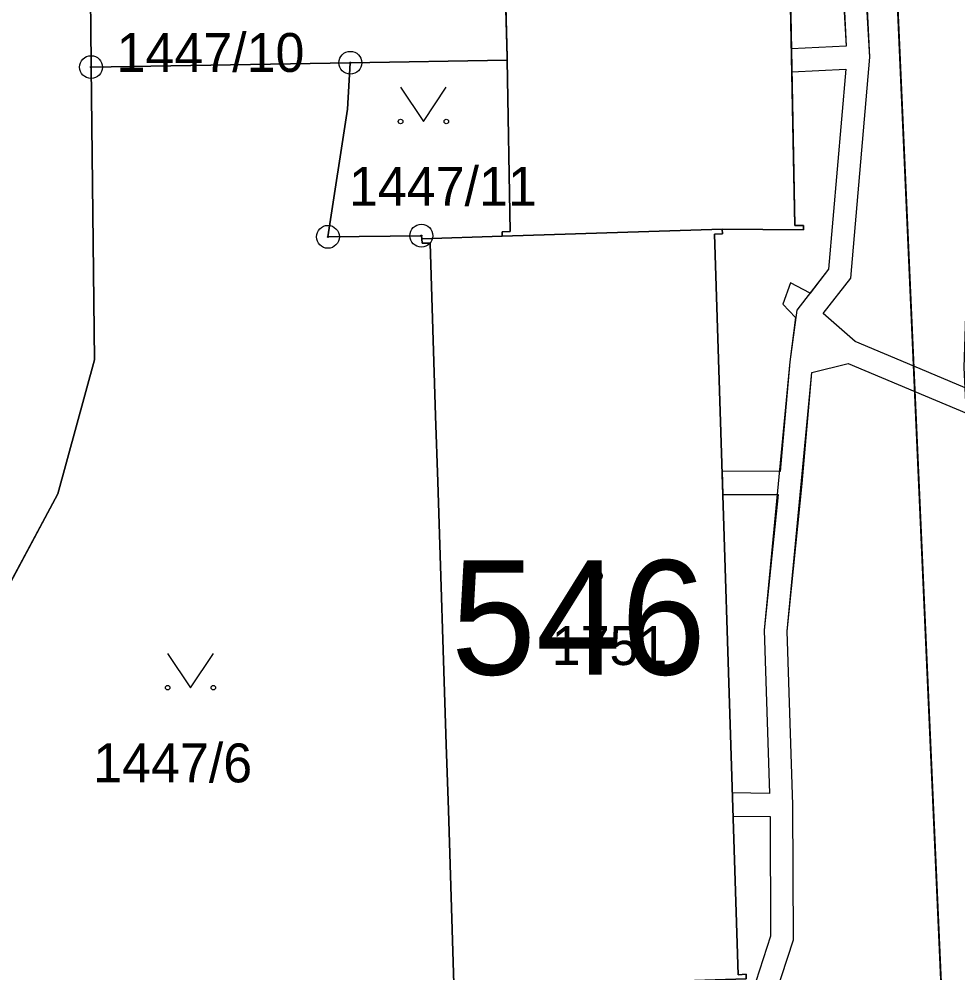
# Model space of a CAD drawing. Extents: x -689422 to -685210, y -987725 to -982160.
# Drawn here: x -687184.69 to -687143.62, y -985017.82 to -984976.12 of the extents above; entities that cross this region are included whole.
import ezdxf

# ---------------------------------------------------------------- set-up
doc = ezdxf.new("R2010")
doc.units = 0
for name, color, linetype in [('KN_Budovy', 7, 'Continuous'), ('KN_Budovy_cisla_domovni', 7, 'Continuous'), ('KN_Hranice_parcel', 7, 'Continuous'), ('KN_Parcelni cisla', 7, 'Continuous'), ('KN_Polygon parcely', 7, 'Continuous'), ('KN_POZEMKY_OSTATNI PLOCHA', 7, 'Continuous'), ('KN_POZEMKY_TTP', 7, 'Continuous'), ('KN_POZEMKY_ZASTAVENA PLOCHA', 7, 'Continuous'), ('KN_VYUZITI_17_ostatni plocha_ostatni komunikace', 7, 'Continuous'), ('KN_VYUZITI_19_ostatni plocha_zelen', 7, 'Continuous'), ('KN_VYUZITI_26_ostatni plocha_jina plocha', 7, 'Continuous'), ('KN_Věcná břemena k části', 7, 'Continuous'), ('KN_Značky bodu BP', 7, 'Continuous'), ('KN_Značky budov', 7, 'Continuous'), ('KN_Značky kultur', 7, 'Continuous')]:
    doc.layers.add(name, color=color, linetype=linetype)

msp = doc.modelspace()

# ---------------------------------------------------------------- linework, layer by layer
at = {"layer": 'KN_Budovy'}
for points in [[(-687163.34, -984977.92), (-687163.2, -984985.41), (-687163.56, -984985.42), (-687163.55, -984985.61), (-687153.93, -984985.31), (-687150.38, -984985.34), (-687150.38, -984985.15), (-687150.75, -984985.15), (-687151.4, -984952.68), (-687151.04, -984952.67), (-687151.05, -984952.45), (-687164.22, -984952.93), (-687164.19, -984953.09), (-687163.85, -984953.08), (-687163.7, -984960.54), (-687163.64, -984963.55), (-687163.41, -984974.99), (-687163.34, -984977.8)], [(-687166.02, -985018.5), (-687152.88, -985018.08), (-687152.89, -985017.88), (-687153.24, -985017.9), (-687154.27, -984985.52), (-687153.92, -984985.51), (-687153.93, -984985.31), (-687163.55, -984985.61), (-687167.07, -984985.73), (-687167.06, -984985.92), (-687166.71, -984985.92), (-687166.47, -984993.46), (-687166.37, -984996.35), (-687166.01, -985007.84), (-687165.91, -985010.7), (-687165.67, -985018.29), (-687166.03, -985018.3)]]:
    msp.add_lwpolyline(points, close=True, dxfattribs=at)
at = {"layer": 'KN_Hranice_parcel'}
for p, q in [((-687170.2, -984978.03), (-687181.54, -984978.22)), ((-687170.2, -984978.03), (-687163.34, -984977.92)), ((-687153.93, -984985.31), (-687163.55, -984985.61)), ((-687163.55, -984985.61), (-687167.07, -984985.73))]:
    msp.add_line(p, q, dxfattribs=at)
for points in [[(-687148.73, -984919.87), (-687143.89, -985028.73), (-687163.32, -985029.94), (-687162.57, -985065.19)], [(-687164.22, -984952.93), (-687151.05, -984952.45), (-687151.04, -984952.67), (-687151.4, -984952.68), (-687150.75, -984985.15), (-687150.38, -984985.15), (-687150.38, -984985.34), (-687153.93, -984985.31)], [(-687181.54, -984978.22), (-687181.54, -984978.03), (-687181.57, -984975.17), (-687181.59, -984973.68)], [(-687163.41, -984974.99), (-687163.34, -984977.8), (-687163.34, -984977.92)], [(-687203.16, -985051.78), (-687203.26, -985043.7), (-687203.3, -985041.04), (-687203.45, -985029.66), (-687203.5, -985026.87), (-687203.12, -985022.88), (-687202.02, -985020.01), (-687199.6, -985016.59), (-687192.19, -985008.75), (-687190.06, -985006.48), (-687185.65, -985001.82), (-687182.99, -984996.88), (-687182.19, -984993.94), (-687181.39, -984991.01), (-687181.54, -984978.22)], [(-687167.07, -984985.73), (-687167.09, -984985.59), (-687171.18, -984985.64), (-687170.32, -984980.06), (-687170.2, -984978.03)], [(-687163.34, -984977.92), (-687163.2, -984985.41), (-687163.56, -984985.42), (-687163.55, -984985.61)], [(-687153.93, -984985.31), (-687153.92, -984985.51), (-687154.27, -984985.52), (-687153.24, -985017.9), (-687152.89, -985017.88), (-687152.88, -985018.08), (-687166.02, -985018.5)], [(-687167.07, -984985.73), (-687167.06, -984985.92), (-687166.71, -984985.92), (-687166.47, -984993.46), (-687166.37, -984996.35), (-687166.01, -985007.84), (-687165.91, -985010.7), (-687165.67, -985018.29), (-687166.03, -985018.3), (-687166.02, -985018.5)]]:
    msp.add_lwpolyline(points, dxfattribs=at)
at = {"layer": 'KN_Polygon parcely'}
for points in [[(-687161.13, -985030.64), (-687141.46, -985030.23), (-687143.35, -984991.35), (-687142.57, -984967.37), (-687142.81, -984964.36), (-687134.89, -984964.2), (-687134.89, -984961.86), (-687115.9, -984961.81), (-687112.89, -984962.18), (-687091.17, -984963.32), (-687090.07, -984963.3), (-687142.47, -984911.12), (-687148.73, -984919.87), (-687143.89, -985028.73), (-687163.32, -985029.94), (-687162.57, -985065.19), (-687161.67, -985065.11)], [(-687163.55, -984985.61), (-687153.93, -984985.31), (-687150.38, -984985.34), (-687150.38, -984985.15), (-687150.75, -984985.15), (-687151.4, -984952.68), (-687151.04, -984952.67), (-687151.05, -984952.45), (-687164.22, -984952.93), (-687164.19, -984953.09), (-687163.85, -984953.08), (-687163.7, -984960.54), (-687163.64, -984963.55), (-687163.41, -984974.99), (-687163.34, -984977.8), (-687163.34, -984977.92), (-687163.2, -984985.41), (-687163.56, -984985.42)], [(-687170.2, -984978.03), (-687163.34, -984977.92), (-687163.34, -984977.8), (-687163.41, -984974.99), (-687170.24, -984975.1), (-687178.5, -984975.22), (-687178.55, -984973.61), (-687181.59, -984973.68), (-687181.57, -984975.17), (-687181.54, -984978.03), (-687181.54, -984978.22)], [(-687167.07, -984985.73), (-687163.55, -984985.61), (-687163.56, -984985.42), (-687163.2, -984985.41), (-687163.34, -984977.92), (-687170.2, -984978.03), (-687170.32, -984980.06), (-687171.18, -984985.64), (-687167.09, -984985.59)], [(-687166.01, -985007.84), (-687165.91, -985010.7), (-687165.67, -985018.29), (-687166.03, -985018.3), (-687166.02, -985018.5), (-687152.88, -985018.08), (-687152.89, -985017.88), (-687153.24, -985017.9), (-687154.27, -984985.52), (-687153.92, -984985.51), (-687153.93, -984985.31), (-687163.55, -984985.61), (-687167.07, -984985.73), (-687167.06, -984985.92), (-687166.71, -984985.92), (-687166.47, -984993.46), (-687166.37, -984996.35)]]:
    msp.add_lwpolyline(points, close=True, dxfattribs=at)
for points in [[(-687163.19, -985085.88), (-687163.64, -985065.29), (-687162.57, -985065.19), (-687163.32, -985029.94), (-687143.89, -985028.73), (-687148.73, -984919.87), (-687154.57, -984920.28), (-687167.25, -984921.18), (-687169, -984926.91), (-687185.81, -984922.29), (-687232.04, -984926.56), (-687261.03, -984929.69)], [(-687174.42, -984940.57), (-687174.16, -984953.6), (-687174.09, -984953.6), (-687169.04, -984953.26), (-687164.22, -984952.93), (-687151.05, -984952.45), (-687151.04, -984952.67), (-687151.4, -984952.68), (-687150.75, -984985.15), (-687150.38, -984985.15), (-687150.38, -984985.34), (-687153.93, -984985.31), (-687153.92, -984985.51), (-687154.27, -984985.52), (-687153.24, -985017.9)], [(-687207.31, -985084.57), (-687205.48, -985082.16), (-687204.13, -985079.41), (-687203.31, -985076.53), (-687202.85, -985074.08), (-687203.01, -985062.32), (-687203.06, -985059.56), (-687203.16, -985051.78), (-687203.26, -985043.7), (-687203.3, -985041.04), (-687203.45, -985029.66), (-687203.5, -985026.87), (-687203.12, -985022.88), (-687202.02, -985020.01), (-687199.6, -985016.59), (-687192.19, -985008.75), (-687190.06, -985006.48), (-687185.65, -985001.82), (-687182.99, -984996.88), (-687182.19, -984993.94), (-687181.39, -984991.01), (-687181.54, -984978.22), (-687181.54, -984978.03), (-687181.57, -984975.17)], [(-687165.67, -985018.29), (-687165.91, -985010.7), (-687166.01, -985007.84), (-687166.37, -984996.35), (-687166.47, -984993.46), (-687166.71, -984985.92), (-687167.06, -984985.92), (-687167.07, -984985.73), (-687167.09, -984985.59), (-687171.18, -984985.64), (-687170.32, -984980.06), (-687170.2, -984978.03), (-687181.54, -984978.22), (-687181.39, -984991.01), (-687182.19, -984993.94), (-687182.99, -984996.88), (-687185.65, -985001.82), (-687190.06, -985006.48), (-687192.19, -985008.75), (-687199.6, -985016.59), (-687202.02, -985020.01)]]:
    msp.add_lwpolyline(points, dxfattribs=at)
at = {"layer": 'KN_POZEMKY_OSTATNI PLOCHA'}
for p, q in [((-687148.73, -984919.87), (-687143.89, -985028.73)), ((-687150.75, -984985.15), (-687151.4, -984952.68)), ((-687181.57, -984975.17), (-687181.54, -984978.03)), ((-687181.54, -984978.03), (-687181.57, -984975.17)), ((-687163.41, -984974.99), (-687163.34, -984977.8)), ((-687163.34, -984977.8), (-687163.34, -984977.92)), ((-687181.54, -984978.03), (-687181.54, -984978.22)), ((-687181.54, -984978.22), (-687181.54, -984978.03)), ((-687170.2, -984978.03), (-687181.54, -984978.22)), ((-687181.54, -984978.22), (-687170.2, -984978.03)), ((-687181.54, -984978.22), (-687181.39, -984991.01)), ((-687181.39, -984991.01), (-687181.54, -984978.22)), ((-687170.32, -984980.06), (-687170.2, -984978.03)), ((-687170.2, -984978.03), (-687170.32, -984980.06)), ((-687163.34, -984977.92), (-687170.2, -984978.03)), ((-687170.2, -984978.03), (-687163.34, -984977.92)), ((-687163.34, -984977.92), (-687163.2, -984985.41)), ((-687171.18, -984985.64), (-687170.32, -984980.06)), ((-687170.32, -984980.06), (-687171.18, -984985.64)), ((-687153.92, -984985.51), (-687153.93, -984985.31)), ((-687153.93, -984985.31), (-687150.38, -984985.34)), ((-687150.38, -984985.15), (-687150.75, -984985.15)), ((-687150.38, -984985.34), (-687150.38, -984985.15)), ((-687167.09, -984985.59), (-687171.18, -984985.64)), ((-687171.18, -984985.64), (-687167.09, -984985.59)), ((-687167.07, -984985.73), (-687167.09, -984985.59)), ((-687167.09, -984985.59), (-687167.07, -984985.73)), ((-687163.55, -984985.61), (-687167.07, -984985.73)), ((-687167.07, -984985.73), (-687167.06, -984985.92)), ((-687163.2, -984985.41), (-687163.56, -984985.42)), ((-687163.56, -984985.42), (-687163.55, -984985.61)), ((-687154.27, -984985.52), (-687153.92, -984985.51)), ((-687153.24, -985017.9), (-687154.27, -984985.52)), ((-687167.06, -984985.92), (-687166.71, -984985.92)), ((-687166.71, -984985.92), (-687166.47, -984993.46)), ((-687181.39, -984991.01), (-687182.19, -984993.94)), ((-687182.19, -984993.94), (-687181.39, -984991.01)), ((-687166.47, -984993.46), (-687166.37, -984996.35)), ((-687182.19, -984993.94), (-687182.99, -984996.88)), ((-687182.99, -984996.88), (-687182.19, -984993.94)), ((-687166.37, -984996.35), (-687166.01, -985007.84)), ((-687182.99, -984996.88), (-687185.65, -985001.82)), ((-687185.65, -985001.82), (-687182.99, -984996.88)), ((-687166.01, -985007.84), (-687165.91, -985010.7)), ((-687165.91, -985010.7), (-687165.67, -985018.29))]:
    msp.add_line(p, q, dxfattribs=at)
at = {"layer": 'KN_POZEMKY_TTP'}
msp.add_line((-687143.89, -985028.73), (-687148.73, -984919.87), dxfattribs=at)
at = {"layer": 'KN_POZEMKY_ZASTAVENA PLOCHA'}
for p, q in [((-687151.4, -984952.68), (-687150.75, -984985.15)), ((-687163.34, -984977.8), (-687163.41, -984974.99)), ((-687163.34, -984977.92), (-687163.34, -984977.8)), ((-687163.2, -984985.41), (-687163.34, -984977.92)), ((-687153.93, -984985.31), (-687163.55, -984985.61)), ((-687163.55, -984985.61), (-687153.93, -984985.31)), ((-687150.38, -984985.34), (-687153.93, -984985.31)), ((-687153.93, -984985.31), (-687153.92, -984985.51)), ((-687150.75, -984985.15), (-687150.38, -984985.15)), ((-687150.38, -984985.15), (-687150.38, -984985.34)), ((-687167.07, -984985.73), (-687163.55, -984985.61)), ((-687167.06, -984985.92), (-687167.07, -984985.73)), ((-687163.56, -984985.42), (-687163.2, -984985.41)), ((-687163.55, -984985.61), (-687163.56, -984985.42)), ((-687153.92, -984985.51), (-687154.27, -984985.52)), ((-687154.27, -984985.52), (-687153.24, -985017.9)), ((-687166.71, -984985.92), (-687167.06, -984985.92)), ((-687166.47, -984993.46), (-687166.71, -984985.92)), ((-687166.37, -984996.35), (-687166.47, -984993.46)), ((-687166.01, -985007.84), (-687166.37, -984996.35)), ((-687165.91, -985010.7), (-687166.01, -985007.84)), ((-687165.67, -985018.29), (-687165.91, -985010.7))]:
    msp.add_line(p, q, dxfattribs=at)
at = {"layer": 'KN_VYUZITI_17_ostatni plocha_ostatni komunikace'}
for p, q in [((-687181.57, -984975.17), (-687181.54, -984978.03)), ((-687181.54, -984978.03), (-687181.54, -984978.22)), ((-687181.54, -984978.22), (-687181.39, -984991.01)), ((-687181.39, -984991.01), (-687182.19, -984993.94)), ((-687182.19, -984993.94), (-687182.99, -984996.88)), ((-687182.99, -984996.88), (-687185.65, -985001.82))]:
    msp.add_line(p, q, dxfattribs=at)
at = {"layer": 'KN_VYUZITI_19_ostatni plocha_zelen'}
for p, q in [((-687181.54, -984978.22), (-687170.2, -984978.03)), ((-687181.39, -984991.01), (-687181.54, -984978.22)), ((-687170.32, -984980.06), (-687170.2, -984978.03)), ((-687170.2, -984978.03), (-687170.32, -984980.06)), ((-687170.2, -984978.03), (-687163.34, -984977.92)), ((-687163.34, -984977.92), (-687163.2, -984985.41)), ((-687171.18, -984985.64), (-687170.32, -984980.06)), ((-687170.32, -984980.06), (-687171.18, -984985.64)), ((-687167.09, -984985.59), (-687171.18, -984985.64)), ((-687171.18, -984985.64), (-687167.09, -984985.59)), ((-687167.07, -984985.73), (-687167.09, -984985.59)), ((-687167.09, -984985.59), (-687167.07, -984985.73)), ((-687163.55, -984985.61), (-687167.07, -984985.73)), ((-687167.07, -984985.73), (-687167.06, -984985.92)), ((-687163.2, -984985.41), (-687163.56, -984985.42)), ((-687163.56, -984985.42), (-687163.55, -984985.61)), ((-687167.06, -984985.92), (-687166.71, -984985.92)), ((-687166.71, -984985.92), (-687166.47, -984993.46)), ((-687182.19, -984993.94), (-687181.39, -984991.01)), ((-687166.47, -984993.46), (-687166.37, -984996.35)), ((-687182.99, -984996.88), (-687182.19, -984993.94)), ((-687166.37, -984996.35), (-687166.01, -985007.84)), ((-687185.65, -985001.82), (-687182.99, -984996.88)), ((-687166.01, -985007.84), (-687165.91, -985010.7)), ((-687165.91, -985010.7), (-687165.67, -985018.29))]:
    msp.add_line(p, q, dxfattribs=at)
at = {"layer": 'KN_VYUZITI_26_ostatni plocha_jina plocha'}
for p, q in [((-687148.73, -984919.87), (-687143.89, -985028.73)), ((-687150.75, -984985.15), (-687151.4, -984952.68)), ((-687181.54, -984978.03), (-687181.57, -984975.17)), ((-687163.41, -984974.99), (-687163.34, -984977.8)), ((-687163.34, -984977.8), (-687163.34, -984977.92)), ((-687181.54, -984978.22), (-687181.54, -984978.03)), ((-687170.2, -984978.03), (-687181.54, -984978.22)), ((-687163.34, -984977.92), (-687170.2, -984978.03)), ((-687153.92, -984985.51), (-687153.93, -984985.31)), ((-687153.93, -984985.31), (-687150.38, -984985.34)), ((-687150.38, -984985.15), (-687150.75, -984985.15)), ((-687150.38, -984985.34), (-687150.38, -984985.15)), ((-687154.27, -984985.52), (-687153.92, -984985.51)), ((-687153.24, -985017.9), (-687154.27, -984985.52))]:
    msp.add_line(p, q, dxfattribs=at)
at = {"layer": 'KN_Věcná břemena k části'}
for points in [[(-687143.31, -984992.24), (-687145.55, -984991.29), (-687148.11, -984990.21), (-687149.52, -984988.99), (-687148.3, -984987.44), (-687147.48, -984977.79), (-687148.19, -984963.11), (-687148.9, -984953.42), (-687150.78, -984948.91), (-687156.34, -984944.07), (-687165.7, -984938.16), (-687182.28, -984938.2), (-687196.44, -984938.22), (-687200.21, -984937.51), (-687202.14, -984935.05), (-687215.14, -984935.36), (-687229.57, -984935.85), (-687240.1, -984936.62), (-687242.48, -984936.93)], [(-687143.31, -984992.24), (-687145.55, -984991.29), (-687148.11, -984990.21), (-687149.52, -984988.99), (-687148.3, -984987.44), (-687147.48, -984977.79), (-687148.9, -984953.42), (-687150.78, -984948.91), (-687156.34, -984944.07), (-687165.7, -984938.16), (-687182.28, -984938.2), (-687196.44, -984938.22), (-687200.21, -984937.51), (-687202.14, -984935.05), (-687215.14, -984935.36), (-687229.57, -984935.85), (-687240.1, -984936.62), (-687242.48, -984936.93)], [(-687151.62, -984949.51), (-687149.88, -984953.64), (-687148.51, -984977.31), (-687150.9, -984977.42), (-687150.88, -984978.43), (-687148.53, -984978.31), (-687149.28, -984987.06), (-687150.67, -984988.84), (-687150.97, -984991.11), (-687152.09, -985002.84), (-687151.86, -985009.98), (-687153.49, -985009.95), (-687153.46, -985010.97), (-687151.84, -985010.98), (-687151.82, -985016.22), (-687152.94, -985019.68)], [(-687149.17, -984963.64), (-687148.51, -984977.31), (-687150.9, -984977.42), (-687150.88, -984978.43), (-687148.53, -984978.31), (-687149.28, -984987.06), (-687150.09, -984988.1), (-687150.94, -984987.65), (-687151.28, -984988.59), (-687150.73, -984989.17), (-687150.97, -984991.11), (-687151.4, -984995.9), (-687153.94, -984995.89), (-687153.91, -984996.9), (-687151.49, -984996.9), (-687152.09, -985002.84), (-687151.86, -985009.98), (-687153.49, -985009.95), (-687153.46, -985010.97), (-687151.84, -985010.98), (-687151.82, -985016.22), (-687152.94, -985019.68)], [(-687145.51, -984992.4), (-687143.25, -984993.35), (-687141.85, -984993.94), (-687120.85, -984994.18), (-687118.16, -984994.91), (-687117.89, -984996.86), (-687115.04, -984998.61), (-687115.05, -984997.38), (-687116.97, -984996.26), (-687117.2, -984994.55), (-687116.92, -984993.57), (-687116.12, -984990.8), (-687114.4, -984984.82)], [(-687152.12, -985020.38), (-687150.82, -985016.38), (-687150.84, -985010.47), (-687151.09, -985002.88), (-687150.44, -984996.42), (-687150.01, -984991.57), (-687148.42, -984991.17), (-687145.51, -984992.4), (-687143.25, -984993.35)], [(-687152.12, -985020.38), (-687150.82, -985016.38), (-687150.84, -985010.47), (-687151.09, -985002.88), (-687150.01, -984991.57), (-687148.42, -984991.17), (-687145.51, -984992.4)]]:
    msp.add_lwpolyline(points, dxfattribs=at)
at = {"layer": 'KN_Značky bodu BP'}
for centre, radius in [((-687181.54, -984978.22), 0.5), ((-687170.2, -984978.03), 0.5), ((-687181.54, -984978.22), 0.0303), ((-687170.2, -984978.03), 0.0303), ((-687171.18, -984985.64), 0.5), ((-687167.09, -984985.59), 0.5), ((-687171.18, -984985.64), 0.0303), ((-687167.09, -984985.59), 0.0303)]:
    msp.add_circle(centre, radius, dxfattribs=at)
at = {"layer": 'KN_Značky budov'}
msp.add_circle((-687159.357, -985000.459), 0.175, dxfattribs=at)
at = {"layer": 'KN_Značky kultur'}
for points in [[(-687168, -984979.099), (-687167, -984980.6), (-687166, -984979.099)], [(-687178.19, -985003.849), (-687177.19, -985005.35), (-687176.19, -985003.849)]]:
    msp.add_lwpolyline(points, dxfattribs=at)
for centre in [(-687168, -984980.599), (-687166, -984980.599), (-687178.19, -985005.349), (-687176.19, -985005.349)]:
    msp.add_circle(centre, 0.1, dxfattribs=at)

# ---------------------------------------------------------------- texts
at = {"layer": 'KN_Budovy_cisla_domovni'}
msp.add_text('546', height=5, dxfattribs=at).set_placement((-687165.798, -985004.779))
at = {"layer": 'KN_Parcelni cisla'}
for s, p in [('1447/10', (-687180.426, -984978.43)), ('1447/11', (-687170.26, -984984.28)), ('1751', (-687161.39, -985004.36)), ('1447/6', (-687181.447, -985009.49))]:
    msp.add_text(s, height=1.7, dxfattribs=at).set_placement(p)

doc.saveas('drawing.dxf')
